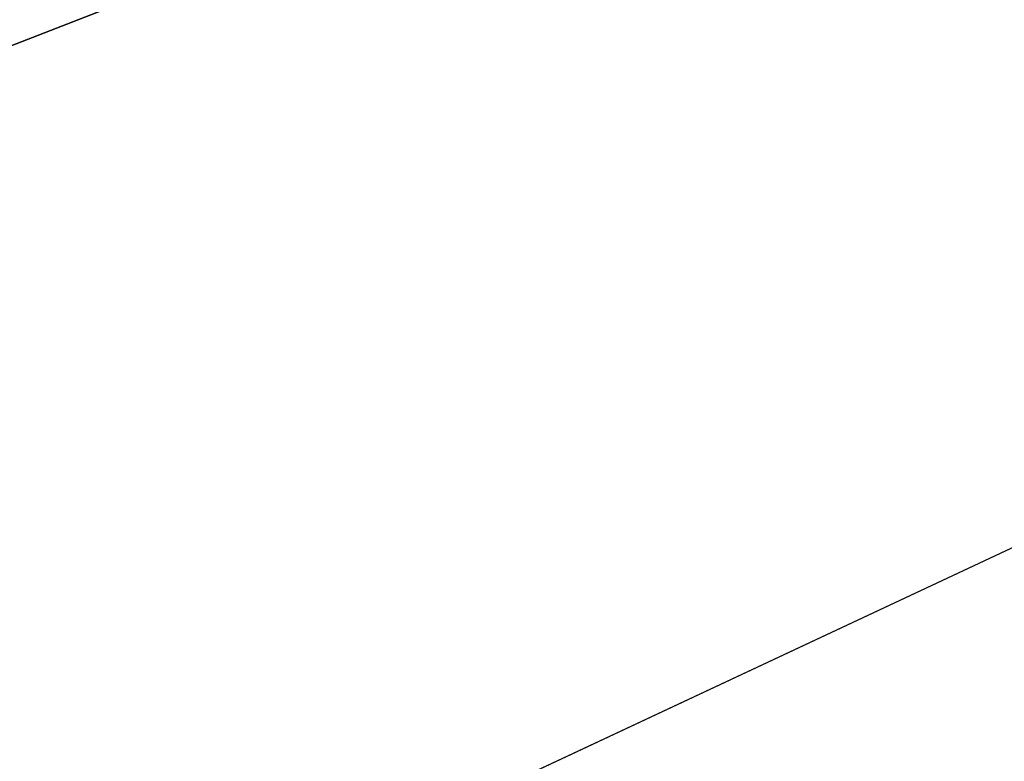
# Model space of a CAD drawing. Extents: x -250 to 250, y -963 to 894.
# Tile 353 of 656: x 3.037 to 3.441, y -818.474 to -818.169. Entities that reach past the tile are written whole.
import ezdxf

# ---------------------------------------------------------------- set-up
doc = ezdxf.new("R2010")
doc.units = 0
doc.header["$LTSCALE"] = 65.185185
for name, color, linetype in [('1658', 7, 'CONTINUOUS'), ('1659', 7, 'CONTINUOUS'), ('1661', 7, 'CONTINUOUS'), ('1679', 7, 'CONTINUOUS'), ('2543', 7, 'CONTINUOUS'), ('664', 7, 'CONTINUOUS')]:
    doc.layers.add(name, color=color, linetype=linetype)

msp = doc.modelspace()

# ---------------------------------------------------------------- linework, layer by layer
at = {"layer": '1658', "color": 7, "linetype": 'CONTINUOUS'}
msp.add_3dface([(6.00963, -818.94403, -68.65), (0, -819.35832, -68.65), (6.3346, -816.89771, -68.65), (6.00963, -818.94403, -68.65)], dxfattribs=at)
at = {"layer": '1659', "color": 7, "linetype": 'CONTINUOUS'}
for points in [[(-4.48799, -818.82146, -15.65), (7.55537, -816.46071, -15.65), (0, -817.1, -15.65), (-4.48799, -818.82146, -15.65)], [(-4.48799, -818.82146, -15.65), (0, -820, -15.65), (7.55537, -816.46071, -15.65), (-4.48799, -818.82146, -15.65)]]:
    msp.add_3dface(points, dxfattribs=at)
at = {"layer": '1661', "color": 7, "linetype": 'CONTINUOUS'}
msp.add_3dface([(0, -821, -16.65), (4.08968, -820.12711, -27.05004), (7.14897, -818.20524, -16.65), (0, -821, -16.65)], dxfattribs=at)
at = {"layer": '1679', "color": 7, "linetype": 'CONTINUOUS'}
for points in [[(7.55537, -816.46071, -15.65), (0, -820, -15.65), (7.14897, -818.20524, -16.65), (7.55537, -816.46071, -15.65)], [(0, -821, -16.65), (7.14897, -818.20524, -16.65), (0, -820.70711, -15.94289), (0, -821, -16.65)], [(7.14897, -818.20524, -16.65), (0, -820, -15.65), (0, -820.70711, -15.94289), (7.14897, -818.20524, -16.65)]]:
    msp.add_3dface(points, dxfattribs=at)
at = {"layer": '2543', "color": 7, "linetype": 'CONTINUOUS'}
for points in [[(0, -819.35832, -68.65), (0, -818.13358, -68.62499), (5.07643, -814.74372, -68.55), (0, -819.35832, -68.65)], [(6.3346, -816.89771, -68.65), (0, -819.35832, -68.65), (5.07643, -814.74372, -68.55), (6.3346, -816.89771, -68.65)]]:
    msp.add_3dface(points, dxfattribs=at)
at = {"layer": '664', "color": 7, "linetype": 'CONTINUOUS'}
for points in [[(210, -814, 11), (-210, -814, 11), (-210, -818.77271, 9.91066), (210, -814, 11)], [(210, -814, -11), (210, -818.77272, -9.91066), (-210, -814, -11), (210, -814, -11)], [(-210, -814, -11), (210, -818.77272, -9.91066), (-210, -818.77272, -9.91066), (-210, -814, -11)], [(210, -818.77271, 9.91066), (210, -814, 11), (-210, -818.77271, 9.91066), (210, -818.77271, 9.91066)]]:
    msp.add_3dface(points, dxfattribs=at)

doc.saveas('drawing.dxf')
